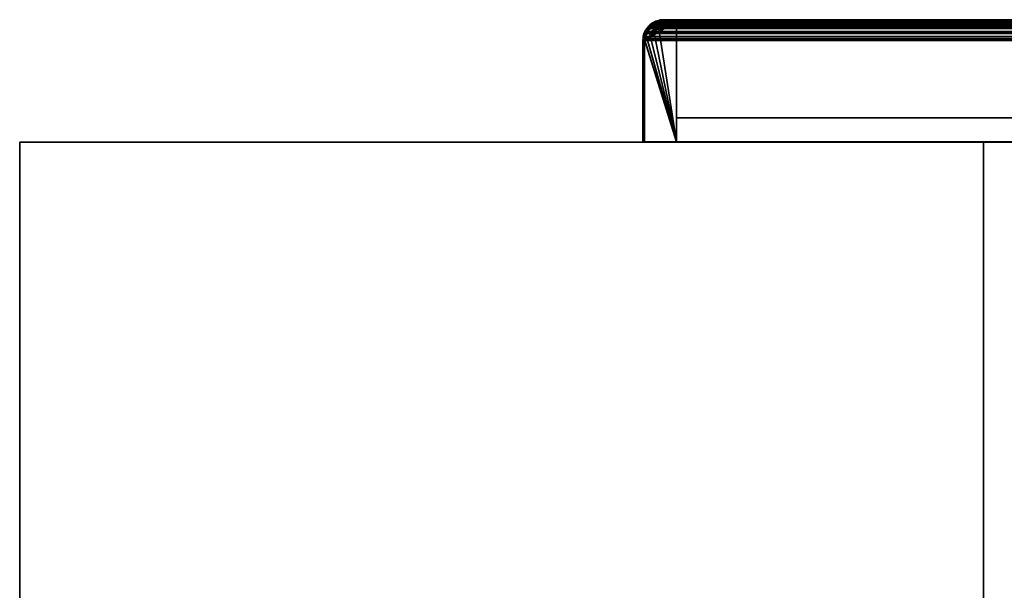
# Model space of a CAD drawing. Header units: millimetres. Extents: x -590 to 3690, y -120 to 127.
# Tile 588 of 656: x 2310 to 2463, y 38 to 127. Entities that reach past the tile are written whole.
import ezdxf

# ---------------------------------------------------------------- set-up
doc = ezdxf.new("R2010")
doc.units = ezdxf.units.MM
doc.layers.add('151', color=7, linetype='Continuous', true_color=0xffffff)

# ---------------------------------------------------------------- blocks, each defined once
blk = doc.blocks.new('UG_SURFACE_003')
at = {"layer": '151', "color": 252, "linetype": 'Continuous', "lineweight": 35}
for points in [[(3690, -31.2, 2203), (3690, 108.2, 2203), (2310, 108.2, 2203), (2310, -31.2, 2203)], [(2310, -31.2, 2203), (2310, 108.2, 2203), (2310, 108.2, -7), (2310, -31.2, -7)], [(2310, -31.2, -7), (2310, 108.2, -7), (2460, 108.2, -7), (2460, -31.2, -7)], [(2310, 108.2, 2203), (3690, 108.2, 2203), (3540, 108.2, 2053), (2460, 108.2, 2053)], [(2460, 108.2, 2053), (2460, 108.2, -7), (2310, 108.2, -7), (2310, 108.2, 2203)], [(2460, -31.2, -7), (2460, 108.2, -7), (2460, 108.2, 2053), (2460, -31.2, 2053)], [(2460, -31.2, 2053), (2460, 108.2, 2053), (3540, 108.2, 2053), (3540, -31.2, 2053)]]:
    blk.add_3dface(points, dxfattribs=at)
blk = doc.blocks.new('UG_SURFACE_185')
at = {"layer": '151', "color": 14, "linetype": 'Continuous', "lineweight": 35}
for points in [[(2412.25, 127, -7), (2412.25, 108.25, -7), (2407.25, 108.25, -7), (2407.25, 124, -7)], [(2407.25, 124, -7), (2407.29, 124.18, -7), (2412.25, 127, -7)], [(2407.29, 124.18, -7), (2407.44, 124.97, -7), (2412.25, 127, -7)], [(2412.25, 108.25, 2096.25), (2407.85, 125.76, 2100.65), (2407.76, 125.67, 2100.74), (2407.43, 124.96, 2101.07)], [(2407.48, 125.15, -7), (2407.43, 124.96, 2101.07), (2407.76, 125.67, 2100.74)], [(2412.25, 127, -7), (2407.44, 124.97, -7), (2407.48, 125.15, -7), (2407.88, 125.75, -7)], [(2407.48, 125.15, -7), (2407.76, 125.67, 2100.74), (2407.85, 125.76, 2100.65)], [(2407.85, 125.76, 2100.65), (2407.88, 125.75, -7), (2407.48, 125.15, -7)], [(2408.49, 126.35, 2100.01), (2407.85, 125.76, 2100.65), (2412.25, 108.25, 2096.25)], [(2407.88, 125.75, -7), (2407.85, 125.76, 2100.65), (2408.49, 126.35, 2100.01)], [(2409.3, 126.81, -7), (2410.25, 127, -7), (2412.25, 127, -7), (2407.88, 125.75, -7)], [(2408.5, 126.37, -7), (2409.1, 126.77, -7), (2409.3, 126.81, -7), (2407.88, 125.75, -7)], [(2407.88, 125.75, -7), (2408.13, 126.12, -7), (2408.5, 126.37, -7)], [(2408.49, 126.35, 2100.01), (2408.13, 126.12, -7), (2407.88, 125.75, -7)], [(2408.49, 126.35, 2100.01), (2408.5, 126.37, -7), (2408.13, 126.12, -7)], [(2412.25, 108.25, 2096.25), (2409.31, 126.75, 2099.19), (2408.77, 126.61, 2099.73), (2408.49, 126.35, 2100.01)], [(2408.5, 126.37, -7), (2408.49, 126.35, 2100.01), (2408.77, 126.61, 2099.73)], [(2409.31, 126.75, 2099.19), (2409.1, 126.77, -7), (2408.5, 126.37, -7)], [(2408.5, 126.37, -7), (2408.77, 126.61, 2099.73), (2409.31, 126.75, 2099.19)], [(2409.31, 126.75, 2099.19), (2409.3, 126.81, -7), (2409.1, 126.77, -7)], [(2409.3, 126.81, -7), (2409.31, 126.75, 2099.19), (2410.25, 127, 2098.25)], [(2410.25, 127, 2098.25), (2410.25, 127, -7), (2409.3, 126.81, -7)], [(2412.25, 108.25, 2096.25), (2412.25, 127, 2096.25), (2410.25, 127, 2098.25), (2409.31, 126.75, 2099.19)], [(2412.25, 127, 2096.25), (2412.25, 127, -7), (2410.25, 127, -7), (2410.25, 127, 2098.25)], [(2412.25, 108.25, 2096.25), (2412.25, 108.25, -7), (2412.25, 127, -7), (2412.25, 127, 2096.25)], [(2407.27, 124.18, 2101.23), (2407.25, 124, 2101.25), (2407.25, 108.25, 2101.25), (2412.25, 108.25, 2096.25)], [(2407.25, 124, -7), (2407.25, 124, 2101.25), (2407.27, 124.18, 2101.23)], [(2407.27, 124.18, 2101.23), (2407.29, 124.18, -7), (2407.25, 124, -7)], [(2412.25, 108.25, 2096.25), (2407.43, 124.96, 2101.07), (2407.35, 124.78, 2101.15), (2407.27, 124.18, 2101.23)], [(2407.29, 124.18, -7), (2407.27, 124.18, 2101.23), (2407.35, 124.78, 2101.15)], [(2407.43, 124.96, 2101.07), (2407.44, 124.97, -7), (2407.29, 124.18, -7)], [(2407.29, 124.18, -7), (2407.35, 124.78, 2101.15), (2407.43, 124.96, 2101.07)], [(2407.48, 125.15, -7), (2407.44, 124.97, -7), (2407.43, 124.96, 2101.07)], [(2407.25, 124, -7), (2407.25, 108.25, -7), (2407.25, 108.25, 2101.25), (2407.25, 124, 2101.25)], [(2407.25, 108.25, 2101.25), (2407.25, 108.25, -7), (2412.25, 108.25, -7), (2412.25, 108.25, 2096.25)]]:
    blk.add_3dface(points, dxfattribs=at)
blk = doc.blocks.new('UG_SURFACE_186')
at = {"layer": '151', "color": 7, "linetype": 'Continuous', "lineweight": 35}
for points in [[(2409.27, 127.06, -7), (2409.06, 126.94, 2099.44), (2410.25, 127.25, 2098.25)], [(2409.15, 126.74, 2099.35), (2410.25, 127, 2098.25), (2410.25, 127.25, 2098.25), (2409.06, 126.94, 2099.44)], [(2410.25, 127.25, 2098.25), (2410.25, 127.25, -7), (2409.27, 127.06, -7)], [(2410.25, 127, -7), (2409.35, 126.81, -7), (2409.27, 127.06, -7), (2410.25, 127.25, -7)], [(2484.25, 127.25, 2024.25), (2484.25, 127.25, -7), (2410.25, 127.25, -7), (2410.25, 127.25, 2098.25)], [(2410.25, 127.25, -7), (2484.25, 127.25, -7), (2484.25, 127, -7), (2410.25, 127, -7)], [(2484.25, 127.25, 2024.25), (2410.25, 127.25, 2098.25), (2410.25, 127, 2098.25), (2484.25, 127, 2024.25)], [(2485.36, 127.04, -7), (2484.25, 127.25, 2024.25), (2485.44, 126.95, 2023.06)], [(2485.36, 127.04, -7), (2484.43, 127.22, -7), (2484.25, 127.25, 2024.25)], [(2484.43, 127.22, -7), (2484.25, 127.25, -7), (2484.25, 127.25, 2024.25)], [(2484.41, 126.97, -7), (2484.25, 127, -7), (2484.25, 127.25, -7), (2484.43, 127.22, -7)], [(2484.25, 127, 2024.25), (2485.26, 126.83, 2023.24), (2485.44, 126.95, 2023.06), (2484.25, 127.25, 2024.25)], [(2485.28, 126.8, -7), (2484.41, 126.97, -7), (2484.43, 127.22, -7), (2485.36, 127.04, -7)], [(2407.55, 125.81, 2100.95), (2407.72, 125.95, -7), (2407.23, 125.2, -7)], [(2407.23, 125.2, -7), (2407.72, 125.95, -7), (2407.92, 125.8, -7), (2407.46, 125.1, -7)], [(2407.23, 125.2, -7), (2407.26, 125.17, 2101.24), (2407.55, 125.81, 2100.95)], [(2407.55, 125.81, 2100.95), (2407.26, 125.17, 2101.24), (2407.55, 125.3, 2100.95)], [(2408.12, 126.09, 2100.38), (2407.46, 125.1, -7), (2407.92, 125.8, -7)], [(2407.46, 125.08, -7), (2407.46, 125.1, -7), (2408.12, 126.09, 2100.38)], [(2408.12, 126.09, 2100.38), (2408.04, 126.03, 2100.46), (2407.46, 125.08, -7)], [(2407.46, 125.08, -7), (2408.04, 126.03, 2100.46), (2407.55, 125.3, 2100.95)], [(2407.72, 125.95, -7), (2407.55, 125.81, 2100.95), (2407.99, 126.22, 2100.51)], [(2407.55, 125.3, 2100.95), (2408.04, 126.03, 2100.46), (2407.99, 126.22, 2100.51), (2407.55, 125.81, 2100.95)], [(2407.99, 126.22, 2100.51), (2407.95, 126.3, -7), (2407.72, 125.95, -7)], [(2408.12, 126.11, -7), (2407.92, 125.8, -7), (2407.72, 125.95, -7), (2407.95, 126.3, -7)], [(2407.92, 125.8, -7), (2408.12, 126.11, -7), (2408.12, 126.09, 2100.38)], [(2407.95, 126.3, -7), (2407.99, 126.22, 2100.51), (2408.65, 126.83, 2099.85)], [(2408.65, 126.83, 2099.85), (2408.41, 126.6, -7), (2407.95, 126.3, -7)], [(2407.95, 126.3, -7), (2408.41, 126.6, -7), (2408.55, 126.4, -7), (2408.13, 126.12, -7)], [(2407.95, 126.3, -7), (2408.13, 126.12, -7), (2408.12, 126.11, -7)], [(2408.12, 126.09, 2100.38), (2408.89, 126.67, 2099.61), (2408.65, 126.83, 2099.85), (2407.99, 126.22, 2100.51)], [(2407.99, 126.22, 2100.51), (2408.04, 126.03, 2100.46), (2408.12, 126.09, 2100.38)], [(2408.12, 126.11, -7), (2408.13, 126.12, -7), (2409.15, 126.74, 2099.35)], [(2409.15, 126.74, 2099.35), (2408.89, 126.67, 2099.61), (2408.12, 126.11, -7)], [(2408.89, 126.67, 2099.61), (2408.12, 126.09, 2100.38), (2408.12, 126.11, -7)], [(2409.15, 126.74, 2099.35), (2408.13, 126.12, -7), (2408.55, 126.4, -7)], [(2409.01, 127.01, -7), (2408.41, 126.6, -7), (2408.65, 126.83, 2099.85)], [(2409.07, 126.76, -7), (2408.55, 126.4, -7), (2408.41, 126.6, -7), (2409.01, 127.01, -7)], [(2409.15, 126.74, 2099.35), (2408.55, 126.4, -7), (2409.07, 126.76, -7)], [(2409.01, 127.01, -7), (2408.65, 126.83, 2099.85), (2409.06, 126.94, 2099.44)], [(2409.06, 126.94, 2099.44), (2408.65, 126.83, 2099.85), (2408.89, 126.67, 2099.61), (2409.15, 126.74, 2099.35)], [(2409.06, 126.94, 2099.44), (2409.06, 127.01, -7), (2409.01, 127.01, -7)], [(2409.14, 126.77, -7), (2409.07, 126.76, -7), (2409.01, 127.01, -7), (2409.06, 127.01, -7)], [(2409.27, 127.06, -7), (2409.06, 127.01, -7), (2409.06, 126.94, 2099.44)], [(2409.06, 127.01, -7), (2409.27, 127.06, -7), (2409.35, 126.81, -7), (2409.14, 126.77, -7)], [(2409.07, 126.76, -7), (2409.14, 126.77, -7), (2409.15, 126.74, 2099.35)], [(2409.14, 126.77, -7), (2409.35, 126.81, -7), (2410.25, 127, 2098.25)], [(2410.25, 127, 2098.25), (2409.15, 126.74, 2099.35), (2409.14, 126.77, -7)], [(2409.35, 126.81, -7), (2410.25, 127, -7), (2410.25, 127, 2098.25)], [(2484.25, 127, 2024.25), (2410.25, 127, 2098.25), (2410.25, 127, -7), (2484.25, 127, -7)], [(2484.25, 127, -7), (2484.41, 126.97, -7), (2485.35, 126.77, 2023.15)], [(2485.35, 126.77, 2023.15), (2485.26, 126.83, 2023.24), (2484.25, 127, -7)], [(2485.26, 126.83, 2023.24), (2484.25, 127, 2024.25), (2484.25, 127, -7)], [(2485.35, 126.77, 2023.15), (2484.41, 126.97, -7), (2485.28, 126.8, -7)], [(2485.44, 126.95, 2023.06), (2485.26, 126.83, 2023.24), (2485.35, 126.77, 2023.15)], [(2485.35, 126.79, -7), (2485.28, 126.8, -7), (2485.36, 127.04, -7), (2485.44, 127.03, -7)], [(2485.28, 126.8, -7), (2485.35, 126.79, -7), (2485.35, 126.77, 2023.15)], [(2485.35, 126.79, -7), (2485.35, 126.79, -7), (2485.44, 127.03, -7), (2485.45, 127.02, -7)], [(2485.45, 127.02, -7), (2486.2, 126.53, -7), (2486.05, 126.33, -7), (2485.35, 126.79, -7)], [(2485.81, 126.85, 2022.69), (2485.44, 126.95, 2023.06), (2485.35, 126.77, 2023.15)], [(2485.35, 126.77, 2023.15), (2486.27, 126.22, 2022.23), (2486.52, 126.23, 2021.98), (2485.81, 126.85, 2022.69)], [(2485.35, 126.79, -7), (2486.05, 126.33, -7), (2486.36, 126.1, 2022.14)], [(2486.36, 126.1, 2022.14), (2486.27, 126.22, 2022.23), (2485.35, 126.79, -7)], [(2485.35, 126.79, -7), (2485.35, 126.79, -7), (2485.35, 126.77, 2023.15)], [(2486.27, 126.22, 2022.23), (2485.35, 126.77, 2023.15), (2485.35, 126.79, -7)], [(2485.44, 126.95, 2023.06), (2485.44, 127.03, -7), (2485.36, 127.04, -7)], [(2485.44, 126.95, 2023.06), (2485.45, 127.02, -7), (2485.44, 127.03, -7)], [(2486.2, 126.53, -7), (2485.45, 127.02, -7), (2485.44, 126.95, 2023.06)], [(2486.2, 126.53, -7), (2485.44, 126.95, 2023.06), (2485.81, 126.85, 2022.69)], [(2485.81, 126.85, 2022.69), (2486.55, 126.3, -7), (2486.2, 126.53, -7)], [(2485.81, 126.85, 2022.69), (2486.52, 126.23, 2021.98), (2486.55, 126.3, -7)], [(2486.37, 126.12, -7), (2486.05, 126.33, -7), (2486.2, 126.53, -7), (2486.55, 126.3, -7)], [(2486.05, 126.33, -7), (2486.37, 126.12, -7), (2486.36, 126.1, 2022.14)], [(2486.52, 126.23, 2021.98), (2486.27, 126.22, 2022.23), (2486.36, 126.1, 2022.14)], [(2486.36, 126.1, 2022.14), (2486.86, 125.47, 2021.64), (2486.85, 125.95, 2021.65), (2486.52, 126.23, 2021.98)], [(2486.86, 125.47, 2021.64), (2486.36, 126.1, 2022.14), (2486.37, 126.12, -7)], [(2486.55, 126.3, -7), (2486.85, 125.84, -7), (2486.65, 125.7, -7), (2486.37, 126.12, -7)], [(2486.37, 126.12, -7), (2486.65, 125.7, -7), (2487.02, 125.09, 2021.48)], [(2487.02, 125.09, 2021.48), (2486.86, 125.47, 2021.64), (2486.37, 126.12, -7)], [(2486.85, 125.84, -7), (2486.55, 126.3, -7), (2486.52, 126.23, 2021.98)], [(2486.52, 126.23, 2021.98), (2487.26, 125.24, -7), (2486.85, 125.84, -7)], [(2487.26, 125.24, -7), (2486.52, 126.23, 2021.98), (2486.85, 125.95, 2021.65)], [(2487.01, 125.18, -7), (2486.65, 125.7, -7), (2486.85, 125.84, -7), (2487.26, 125.24, -7)], [(2486.65, 125.7, -7), (2487.01, 125.18, -7), (2487.02, 125.09, 2021.48)], [(2486.85, 125.95, 2021.65), (2487.26, 125.19, -7), (2487.26, 125.24, -7)], [(2486.85, 125.95, 2021.65), (2487.25, 125.18, 2021.25), (2487.26, 125.19, -7)], [(2487.25, 125.18, 2021.25), (2486.85, 125.95, 2021.65), (2486.86, 125.47, 2021.64), (2487.02, 125.09, 2021.48)], [(2407, 124, 2101.5), (2407.22, 125.19, -7), (2407.21, 125.11, -7)], [(2407.22, 125.19, -7), (2407, 124, 2101.5), (2407.11, 124.85, 2101.39)], [(2407, 124, 2101.5), (2407.21, 125.11, -7), (2407.03, 124.18, -7)], [(2407.25, 124, 2101.25), (2407.3, 124.57, 2101.2), (2407.11, 124.85, 2101.39), (2407, 124, 2101.5)], [(2407.03, 124.18, -7), (2407, 124, -7), (2407, 124, 2101.5)], [(2407.28, 124.16, -7), (2407.25, 124, -7), (2407, 124, -7), (2407.03, 124.18, -7)], [(2407.45, 125.03, -7), (2407.28, 124.16, -7), (2407.03, 124.18, -7), (2407.21, 125.11, -7)], [(2407.22, 125.19, -7), (2407.11, 124.85, 2101.39), (2407.26, 125.17, 2101.24)], [(2407.26, 125.17, 2101.24), (2407.11, 124.85, 2101.39), (2407.3, 124.57, 2101.2), (2407.47, 125.07, 2101.03)], [(2407.21, 125.11, -7), (2407.22, 125.19, -7), (2407.46, 125.1, -7), (2407.46, 125.08, -7)], [(2407.46, 125.08, -7), (2407.45, 125.03, -7), (2407.21, 125.11, -7)], [(2407.26, 125.17, 2101.24), (2407.23, 125.2, -7), (2407.22, 125.19, -7)], [(2407.46, 125.1, -7), (2407.22, 125.19, -7), (2407.23, 125.2, -7)], [(2407.25, 124, -7), (2407.28, 124.16, -7), (2407.47, 125.07, 2101.03)], [(2407.47, 125.07, 2101.03), (2407.3, 124.57, 2101.2), (2407.25, 124, -7)], [(2407.3, 124.57, 2101.2), (2407.25, 124, 2101.25), (2407.25, 124, -7)], [(2407.47, 125.07, 2101.03), (2407.55, 125.3, 2100.95), (2407.26, 125.17, 2101.24)], [(2407.47, 125.07, 2101.03), (2407.28, 124.16, -7), (2407.45, 125.03, -7)], [(2407.45, 125.03, -7), (2407.46, 125.08, -7), (2407.47, 125.07, 2101.03)], [(2407.55, 125.3, 2100.95), (2407.47, 125.07, 2101.03), (2407.46, 125.08, -7)], [(2487.01, 125.18, -7), (2487.26, 125.24, -7), (2487.26, 125.19, -7)], [(2487.02, 125.1, -7), (2487.01, 125.18, -7), (2487.26, 125.19, -7)], [(2487.01, 125.18, -7), (2487.02, 125.1, -7), (2487.02, 125.09, 2021.48)], [(2487.26, 125.19, -7), (2487.31, 124.98, -7), (2487.06, 124.9, -7), (2487.02, 125.1, -7)], [(2487.02, 125.09, 2021.48), (2487.15, 124.79, 2021.35), (2487.34, 125.01, 2021.16), (2487.25, 125.18, 2021.25)], [(2487.02, 125.1, -7), (2487.06, 124.9, -7), (2487.25, 124, 2021.25)], [(2487.25, 124, 2021.25), (2487.15, 124.79, 2021.35), (2487.02, 125.1, -7)], [(2487.15, 124.79, 2021.35), (2487.02, 125.09, 2021.48), (2487.02, 125.1, -7)], [(2487.25, 124, -7), (2487.06, 124.9, -7), (2487.31, 124.98, -7), (2487.5, 124, -7)], [(2487.06, 124.9, -7), (2487.25, 124, -7), (2487.25, 124, 2021.25)], [(2487.5, 124, 2021), (2487.34, 125.01, 2021.16), (2487.15, 124.79, 2021.35), (2487.25, 124, 2021.25)], [(2487.31, 124.98, -7), (2487.26, 125.19, -7), (2487.25, 125.18, 2021.25)], [(2487.31, 124.98, -7), (2487.25, 125.18, 2021.25), (2487.34, 125.01, 2021.16)], [(2487.34, 125.01, 2021.16), (2487.5, 124, -7), (2487.31, 124.98, -7)], [(2487.34, 125.01, 2021.16), (2487.5, 124, 2021), (2487.5, 124, -7)], [(2407, 124, -7), (2407, 108.25, -7), (2407, 108.25, 2101.5), (2407, 124, 2101.5)], [(2407, 124, 2101.5), (2407, 108.25, 2101.5), (2407.25, 108.25, 2101.25), (2407.25, 124, 2101.25)], [(2407, 108.25, -7), (2407, 124, -7), (2407.25, 124, -7), (2407.25, 108.25, -7)], [(2407.25, 124, 2101.25), (2407.25, 108.25, 2101.25), (2407.25, 108.25, -7), (2407.25, 124, -7)], [(2487.5, 124, -7), (2487.5, 86, -7), (2487.25, 86, -7), (2487.25, 124, -7)], [(2487.25, 86, 2021.25), (2487.25, 124, 2021.25), (2487.25, 124, -7), (2487.25, 86, -7)], [(2487.25, 124, 2021.25), (2487.25, 86, 2021.25), (2487.5, 86, 2021), (2487.5, 124, 2021)], [(2487.5, 86, -7), (2487.5, 124, -7), (2487.5, 124, 2021), (2487.5, 86, 2021)], [(2407, 108.25, 2101.5), (2407, 108.25, -7), (2407.25, 108.25, -7), (2407.25, 108.25, 2101.25)], [(2487.25, 86, 2021.25), (2487.25, 86, -7), (2487.5, 86, -7), (2487.5, 86, 2021)]]:
    blk.add_3dface(points, dxfattribs=at)
blk = doc.blocks.new('UG_SURFACE_187')
at = {"layer": '151', "color": 41, "linetype": 'Continuous', "lineweight": 35}
for points in [[(2412.25, 112, -7), (2412.25, 127, -7), (2482.25, 127, -7), (2482.25, 112, -7)], [(2412.25, 127, -7), (2412.25, 112, -7), (2412.25, 112, 2096.25), (2412.25, 127, 2096.25)], [(2482.25, 127, 2026.25), (2482.25, 127, -7), (2412.25, 127, -7), (2412.25, 127, 2096.25)], [(2482.25, 112, 2026.25), (2482.25, 127, 2026.25), (2412.25, 127, 2096.25), (2412.25, 112, 2096.25)], [(2482.25, 112, -7), (2482.25, 127, -7), (2482.25, 127, 2026.25), (2482.25, 112, 2026.25)], [(2412.25, 112, 2096.25), (2412.25, 112, -7), (2482.25, 112, -7), (2482.25, 112, 2026.25)]]:
    blk.add_3dface(points, dxfattribs=at)
blk = doc.blocks.new('UG_SURFACE_189')
at = {"layer": '151', "color": 7, "linetype": 'Continuous', "lineweight": 35}
for points in [[(2409.32, 127.03, 2099.18), (2410.25, 127.25, 2098.25), (2410.25, 127, 2098.25), (2409.15, 126.74, 2099.35)], [(2409.32, 127.03, 2099.18), (3590.69, 127.09, 2099.19), (3589.75, 127.25, 2098.25)], [(3589.75, 127.25, 2098.25), (2410.25, 127.25, 2098.25), (2409.32, 127.03, 2099.18)], [(3589.75, 127.25, 2098.25), (3515.75, 127.25, 2024.25), (2484.25, 127.25, 2024.25), (2410.25, 127.25, 2098.25)], [(2484.25, 127, 2024.25), (2410.25, 127, 2098.25), (2410.25, 127.25, 2098.25), (2484.25, 127.25, 2024.25)], [(2408.04, 126.03, 2100.46), (2407.55, 125.3, 2100.95), (2407.32, 125.41, 2101.18), (2407.73, 126.01, 2100.77)], [(3592.26, 125.99, 2100.76), (2407.73, 126.01, 2100.77), (2407.32, 125.41, 2101.18)], [(2407.32, 125.41, 2101.18), (3592.58, 125.6, 2101.08), (3592.26, 125.99, 2100.76)], [(2407.55, 125.3, 2100.95), (2408.04, 126.03, 2100.46), (3592.36, 125.47, 2100.86)], [(2407.73, 126.01, 2100.77), (2407.86, 126.2, 2100.64), (2408.04, 126.03, 2100.46)], [(2407.86, 126.2, 2100.64), (2407.73, 126.01, 2100.77), (3592.26, 125.99, 2100.76)], [(2407.86, 126.2, 2100.64), (2408.47, 126.66, 2100.03), (2408.89, 126.67, 2099.61), (2408.13, 126.1, 2100.37)], [(3591.53, 126.65, 2100.03), (2408.47, 126.66, 2100.03), (2407.86, 126.2, 2100.64)], [(2407.86, 126.2, 2100.64), (3591.94, 126.4, 2100.44), (3591.53, 126.65, 2100.03)], [(2407.86, 126.2, 2100.64), (3592.26, 125.99, 2100.76), (3591.94, 126.4, 2100.44)], [(2408.13, 126.1, 2100.37), (2408.04, 126.03, 2100.46), (2407.86, 126.2, 2100.64)], [(3592.36, 125.47, 2100.86), (2408.04, 126.03, 2100.46), (2408.13, 126.1, 2100.37)], [(3591.86, 126.1, 2100.36), (2408.13, 126.1, 2100.37), (2408.89, 126.67, 2099.61)], [(2408.13, 126.1, 2100.37), (3591.86, 126.1, 2100.36), (3592.36, 125.47, 2100.86)], [(2408.47, 126.66, 2100.03), (3591.53, 126.65, 2100.03), (3590.84, 127.06, 2099.34)], [(2408.78, 126.9, 2099.72), (2408.47, 126.66, 2100.03), (3590.84, 127.06, 2099.34)], [(2408.47, 126.66, 2100.03), (2408.78, 126.9, 2099.72), (2408.89, 126.67, 2099.61)], [(2408.78, 126.9, 2099.72), (3590.84, 127.06, 2099.34), (3590.69, 127.09, 2099.19)], [(3590.69, 127.09, 2099.19), (2409.32, 127.03, 2099.18), (2408.78, 126.9, 2099.72)], [(2409.15, 126.74, 2099.35), (2408.89, 126.67, 2099.61), (2408.78, 126.9, 2099.72), (2409.32, 127.03, 2099.18)], [(3591.77, 126.22, 2100.27), (2408.89, 126.67, 2099.61), (2409.15, 126.74, 2099.35)], [(3591.77, 126.22, 2100.27), (3591.86, 126.1, 2100.36), (2408.89, 126.67, 2099.61)], [(2409.15, 126.74, 2099.35), (2410.25, 127, 2098.25), (3589.75, 127, 2098.25)], [(3589.75, 127, 2098.25), (3590.76, 126.83, 2099.26), (2409.15, 126.74, 2099.35)], [(3590.76, 126.83, 2099.26), (3590.85, 126.77, 2099.35), (2409.15, 126.74, 2099.35)], [(2409.15, 126.74, 2099.35), (3590.85, 126.77, 2099.35), (3591.77, 126.22, 2100.27)], [(3589.75, 127, 2098.25), (2410.25, 127, 2098.25), (2484.25, 127, 2024.25), (3515.75, 127, 2024.25)], [(2407.25, 124, 2101.25), (2407, 124, 2101.5), (2407.02, 124.26, 2101.48)], [(3592.97, 124.25, 2101.47), (2407.02, 124.26, 2101.48), (2407, 124, 2101.5)], [(2407, 124, 2101.5), (3593, 124, 2101.5), (3592.97, 124.25, 2101.47)], [(2407.02, 124.26, 2101.48), (2407.06, 124.62, 2101.44), (2407.3, 124.57, 2101.2), (2407.25, 124, 2101.25)], [(2407.06, 124.62, 2101.44), (2407.02, 124.26, 2101.48), (3592.97, 124.25, 2101.47)], [(2407.48, 125.09, 2101.02), (2407.3, 124.57, 2101.2), (2407.06, 124.62, 2101.44), (2407.24, 125.16, 2101.26)], [(2407.06, 124.62, 2101.44), (3592.89, 124.85, 2101.39), (3592.76, 125.16, 2101.26)], [(3592.76, 125.16, 2101.26), (2407.24, 125.16, 2101.26), (2407.06, 124.62, 2101.44)], [(2407.06, 124.62, 2101.44), (3592.97, 124.25, 2101.47), (3592.89, 124.85, 2101.39)], [(2407.24, 125.16, 2101.26), (3592.76, 125.16, 2101.26), (3592.58, 125.6, 2101.08)], [(2407.32, 125.41, 2101.18), (2407.24, 125.16, 2101.26), (3592.58, 125.6, 2101.08)], [(2407.24, 125.16, 2101.26), (2407.32, 125.41, 2101.18), (2407.55, 125.3, 2100.95), (2407.48, 125.09, 2101.02)], [(3592.75, 124, 2101.25), (2407.25, 124, 2101.25), (2407.3, 124.57, 2101.2)], [(2407.3, 124.57, 2101.2), (2407.48, 125.09, 2101.02), (3592.52, 125.09, 2101.02)], [(3592.52, 125.09, 2101.02), (3592.65, 124.79, 2101.15), (2407.3, 124.57, 2101.2)], [(3592.65, 124.79, 2101.15), (3592.75, 124, 2101.25), (2407.3, 124.57, 2101.2)], [(3592.36, 125.47, 2100.86), (2407.48, 125.09, 2101.02), (2407.55, 125.3, 2100.95)], [(3592.36, 125.47, 2100.86), (3592.52, 125.09, 2101.02), (2407.48, 125.09, 2101.02)], [(2407.25, 124, 2101.25), (2407.25, 108.25, 2101.25), (2407, 108.25, 2101.5), (2407, 124, 2101.5)], [(2407, 124, 2101.5), (2407, 108.25, 2101.5), (3593, 108.25, 2101.5), (3593, 124, 2101.5)], [(3592.75, 124, 2101.25), (3592.75, 108.25, 2101.25), (2407.25, 108.25, 2101.25), (2407.25, 124, 2101.25)], [(3592.75, 108.25, 2101.25), (3593, 108.25, 2101.5), (2407, 108.25, 2101.5), (2407.25, 108.25, 2101.25)]]:
    blk.add_3dface(points, dxfattribs=at)
blk = doc.blocks.new('UG_SURFACE_191')
at = {"layer": '151', "color": 14, "linetype": 'Continuous', "lineweight": 35}
for points in [[(2412.25, 127, 2096.25), (2412.25, 108.25, 2096.25), (2407.25, 108.25, 2101.25), (2407.25, 124, 2101.25)], [(2407.25, 124, 2101.25), (2407.27, 124.24, 2101.23), (2412.25, 127, 2096.25)], [(2412.25, 127, 2096.25), (2407.27, 124.24, 2101.23), (2407.3, 124.57, 2101.2), (2407.47, 125.08, 2101.03)], [(2407.47, 125.08, 2101.03), (2407.55, 125.3, 2100.95), (2407.92, 125.86, 2100.58), (2412.25, 127, 2096.25)], [(3592.07, 125.84, 2100.57), (2407.92, 125.86, 2100.58), (2407.55, 125.3, 2100.95)], [(2407.55, 125.3, 2100.95), (3592.36, 125.47, 2100.86), (3592.07, 125.84, 2100.57)], [(2412.25, 127, 2096.25), (2407.92, 125.86, 2100.58), (2408.04, 126.03, 2100.46), (2408.6, 126.46, 2099.9)], [(2408.04, 126.03, 2100.46), (2407.92, 125.86, 2100.58), (3592.07, 125.84, 2100.57)], [(3591.4, 126.44, 2099.9), (2408.6, 126.46, 2099.9), (2408.04, 126.03, 2100.46)], [(2408.04, 126.03, 2100.46), (3591.77, 126.22, 2100.27), (3591.4, 126.44, 2099.9)], [(2408.04, 126.03, 2100.46), (3592.07, 125.84, 2100.57), (3591.77, 126.22, 2100.27)], [(2409.39, 126.79, 2099.11), (2410.25, 127, 2098.25), (2412.25, 127, 2096.25), (2408.6, 126.46, 2099.9)], [(2408.6, 126.46, 2099.9), (3591.4, 126.44, 2099.9), (3590.76, 126.83, 2099.26)], [(2408.89, 126.67, 2099.61), (2408.6, 126.46, 2099.9), (3590.76, 126.83, 2099.26)], [(2408.6, 126.46, 2099.9), (2408.89, 126.67, 2099.61), (2409.39, 126.79, 2099.11)], [(2408.89, 126.67, 2099.61), (3590.76, 126.83, 2099.26), (3590.61, 126.85, 2099.11)], [(3590.61, 126.85, 2099.11), (2409.39, 126.79, 2099.11), (2408.89, 126.67, 2099.61)], [(2409.39, 126.79, 2099.11), (3590.61, 126.85, 2099.11), (3589.75, 127, 2098.25)], [(3589.75, 127, 2098.25), (2410.25, 127, 2098.25), (2409.39, 126.79, 2099.11)], [(3589.75, 127, 2098.25), (3587.75, 127, 2096.25), (2412.25, 127, 2096.25), (2410.25, 127, 2098.25)], [(3587.75, 108.25, 2096.25), (2412.25, 108.25, 2096.25), (2412.25, 127, 2096.25), (3587.75, 127, 2096.25)], [(3592.72, 124.23, 2101.22), (2407.27, 124.24, 2101.23), (2407.25, 124, 2101.25)], [(2407.25, 124, 2101.25), (3592.75, 124, 2101.25), (3592.72, 124.23, 2101.22)], [(2407.3, 124.57, 2101.2), (2407.27, 124.24, 2101.23), (3592.72, 124.23, 2101.22)], [(3592.53, 125.07, 2101.03), (2407.47, 125.08, 2101.03), (2407.3, 124.57, 2101.2)], [(2407.3, 124.57, 2101.2), (3592.65, 124.79, 2101.15), (3592.53, 125.07, 2101.03)], [(2407.3, 124.57, 2101.2), (3592.72, 124.23, 2101.22), (3592.65, 124.79, 2101.15)], [(2407.47, 125.08, 2101.03), (3592.53, 125.07, 2101.03), (3592.36, 125.47, 2100.86)], [(2407.55, 125.3, 2100.95), (2407.47, 125.08, 2101.03), (3592.36, 125.47, 2100.86)], [(2407.25, 124, 2101.25), (2407.25, 108.25, 2101.25), (3592.75, 108.25, 2101.25), (3592.75, 124, 2101.25)], [(3587.75, 108.25, 2096.25), (3592.75, 108.25, 2101.25), (2407.25, 108.25, 2101.25), (2412.25, 108.25, 2096.25)]]:
    blk.add_3dface(points, dxfattribs=at)
blk = doc.blocks.new('UG_SURFACE_192')
at = {"layer": '151', "color": 41, "linetype": 'Continuous', "lineweight": 35}
for points in [[(2412.25, 112, 2096.25), (2412.25, 127, 2096.25), (2482.25, 127, 2026.25), (2482.25, 112, 2026.25)], [(2412.25, 127, 2096.25), (2412.25, 112, 2096.25), (3587.75, 112, 2096.25), (3587.75, 127, 2096.25)], [(3587.75, 127, 2096.25), (3517.75, 127, 2026.25), (2482.25, 127, 2026.25), (2412.25, 127, 2096.25)], [(3517.75, 112, 2026.25), (3587.75, 112, 2096.25), (2412.25, 112, 2096.25), (2482.25, 112, 2026.25)]]:
    blk.add_3dface(points, dxfattribs=at)

msp = doc.modelspace()

# ---------------------------------------------------------------- linework, layer by layer
at = {"layer": '151', "color": 252, "linetype": 'Continuous', "lineweight": -3, "true_color": 0x939598}
for p, q in [((2484.25, 127.25, 2024.25), (2410.25, 127.25, 2098.25)), ((2410.25, 127.25, -7), (2484.25, 127.25, -7)), ((2410.25, 127.25, 2098.25), (3589.75, 127.25, 2098.25)), ((2410.25, 127.25, -7), (2410.25, 127.25, 2098.25)), ((2410.25, 127.25, 2098.25), (2484.25, 127.25, 2024.25)), ((2410.25, 127, 2098.25), (2484.25, 127, 2024.25)), ((2484.25, 127, 2024.25), (2410.25, 127, 2098.25)), ((2410.25, 127, -7), (2410.25, 127, 2098.25)), ((2410.25, 127, -7), (2412.25, 127, -7)), ((2410.25, 127, -7), (2484.25, 127, -7)), ((2410.25, 127, 2098.25), (2412.25, 127, 2096.25)), ((2410.25, 127, 2098.25), (3589.75, 127, 2098.25)), ((2412.25, 127, 2096.25), (2410.25, 127, 2098.25)), ((2412.25, 127, 2096.25), (3587.75, 127, 2096.25)), ((2412.25, 112, 2096.25), (2412.25, 127, 2096.25)), ((2412.25, 127, 2096.25), (2412.25, 108.25, 2096.25)), ((2412.25, 112, -7), (2412.25, 127, -7)), ((2412.25, 127, 2096.25), (2412.25, 108.25, 2096.25)), ((2482.25, 127, 2026.25), (2412.25, 127, 2096.25)), ((2412.25, 127, -7), (2482.25, 127, -7)), ((2412.25, 127, -7), (2412.25, 108.25, -7)), ((2412.25, 127, -7), (2412.25, 127, 2096.25)), ((2412.25, 127, 2096.25), (3587.75, 127, 2096.25)), ((2412.25, 127, 2096.25), (2482.25, 127, 2026.25)), ((2412.25, 127, -7), (2412.25, 127, 2096.25)), ((2412.25, 127, 2096.25), (2412.25, 112, 2096.25)), ((2407, 124, 2101.5), (3593, 124, 2101.5)), ((2407, 124, 2101.5), (2407, 108.25, 2101.5)), ((2407, 108.25, -7), (2407, 124, -7)), ((2407, 124, -7), (2407, 124, 2101.5)), ((2407, 108.25, 2101.5), (2407, 124, 2101.5)), ((2407.25, 108.25, 2101.25), (2407.25, 124, 2101.25)), ((2407.25, 124, -7), (2407.25, 124, 2101.25)), ((2407.25, 108.25, 2101.25), (2407.25, 124, 2101.25)), ((2407.25, 108.25, 2101.25), (2407.25, 124, 2101.25)), ((2407.25, 124, 2101.25), (3592.75, 124, 2101.25)), ((2407.25, 124, -7), (2407.25, 124, 2101.25)), ((2407.25, 108.25, -7), (2407.25, 124, -7)), ((2407.25, 124, 2101.25), (3592.75, 124, 2101.25)), ((2407.25, 108.25, -7), (2407.25, 124, -7)), ((2407.25, 124, 2101.25), (2407.25, 108.25, 2101.25)), ((2412.25, 112, 2096.25), (3587.75, 112, 2096.25)), ((2412.25, 112, -7), (2412.25, 112, 2096.25)), ((2412.25, 112, 2096.25), (2482.25, 112, 2026.25)), ((2482.25, 112, -7), (2412.25, 112, -7)), ((2482.25, 112, 2026.25), (2412.25, 112, 2096.25)), ((2310, 108.2, -7), (2310, 108.2, 2203)), ((2310, 108.2, 2203), (3690, 108.2, 2203)), ((2310, -31.2, 2203), (2310, 108.2, 2203)), ((2310, 108.2, -7), (2460, 108.2, -7)), ((2310, 108.2, -7), (2310, -31.2, -7)), ((2407.25, 108.25, 2101.25), (2407, 108.25, 2101.5)), ((2407.25, 108.25, -7), (2407, 108.25, -7)), ((2407, 108.25, -7), (2407, 108.25, 2101.5)), ((2407, 108.25, 2101.5), (3593, 108.25, 2101.5)), ((2407, 108.25, 2101.5), (2407.25, 108.25, 2101.25)), ((2407.25, 108.25, 2101.25), (2412.25, 108.25, 2096.25)), ((2412.25, 108.25, -7), (2407.25, 108.25, -7)), ((2412.25, 108.25, 2096.25), (2407.25, 108.25, 2101.25)), ((2407.25, 108.25, 2101.25), (3592.75, 108.25, 2101.25)), ((2407.25, 108.25, 2101.25), (3592.75, 108.25, 2101.25)), ((2407.25, 108.25, -7), (2407.25, 108.25, 2101.25)), ((2407.25, 108.25, -7), (2407.25, 108.25, 2101.25)), ((2412.25, 108.25, -7), (2412.25, 108.25, 2096.25)), ((2412.25, 108.25, 2096.25), (3587.75, 108.25, 2096.25)), ((2460, 108.2, 2053), (2460, 108.2, -7)), ((2460, -31.2, 2053), (2460, 108.2, 2053)), ((3540, 108.2, 2053), (2460, 108.2, 2053)), ((2460, 108.2, -7), (2460, -31.2, -7))]:
    msp.add_line(p, q, dxfattribs=at)
msp.add_arc((2410.25, 124, -7), 3, 90, 180, dxfattribs=at)
for points, knots in [([(2410.25, 127.25, 2098.25), (2409.51, 127.25, 2098.99), (2408.78, 127.01, 2099.72), (2407.84, 126.22, 2100.66), (2407.56, 125.88, 2100.94), (2407.13, 125.03, 2101.37), (2407, 124.52, 2101.5), (2407, 124, 2101.5)], [0, 0, 0, 0, 0.5, 0.5, 0.75, 0.75, 1, 1, 1, 1]), ([(2410.25, 127, -7), (2409.46, 127, -7), (2408.68, 126.68, -7), (2407.57, 125.57, -7), (2407.25, 124.79, -7), (2407.25, 124, -7)], [0, 0, 0, 0, 0.5, 0.5, 1, 1, 1, 1]), ([(2410.25, 127, 2098.25), (2409.57, 127, 2098.93), (2408.9, 126.78, 2099.6), (2408.03, 126.05, 2100.47), (2407.76, 125.74, 2100.74), (2407.37, 124.95, 2101.13), (2407.25, 124.48, 2101.25), (2407.25, 124, 2101.25)], [0, 0, 0, 0, 0.5, 0.5, 0.75, 0.75, 1, 1, 1, 1]), ([(2410.25, 127, 2098.25), (2409.57, 127, 2098.93), (2408.89, 126.78, 2099.61), (2408.03, 126.05, 2100.47), (2407.76, 125.73, 2100.74), (2407.37, 124.95, 2101.13), (2407.25, 124.48, 2101.25), (2407.25, 124, 2101.25)], [0, 0, 0, 0, 0.5, 0.5, 0.75, 0.75, 1, 1, 1, 1]), ([(2410.25, 127, 2098.25), (2409.57, 127, 2098.93), (2408.9, 126.78, 2099.6), (2408.03, 126.05, 2100.47), (2407.76, 125.74, 2100.74), (2407.37, 124.95, 2101.13), (2407.25, 124.48, 2101.25), (2407.25, 124, 2101.25)], [0, 0, 0, 0, 0.5, 0.5, 0.75, 0.75, 1, 1, 1, 1])]:
    msp.add_open_spline(points, degree=3, knots=knots, dxfattribs=at)
for points in [[(2410.25, 127.25, 2098.25), (2407, 127.25, 2101.5), (2407, 124, 2101.5)], [(2410.25, 127.25, -7), (2407, 127.25, -7), (2407, 124, -7)], [(2410.25, 127, 2098.25), (2407.25, 127, 2101.25), (2407.25, 124, 2101.25)]]:
    msp.add_rational_spline(points, [1, 0.707106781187, 1], degree=2, dxfattribs=at)
for points, degree in [([(2410.25, 127, -7), (2410.25, 127.25, -7)], 1), ([(2410.25, 127, -7), (2410.25, 127, 694.75), (2410.25, 127, 1396.5), (2410.25, 127, 2098.25)], 3), ([(2410.25, 127, 2098.25), (2803.42, 127, 2098.25), (3196.58, 127, 2098.25), (3589.75, 127, 2098.25)], 3), ([(2407.25, 124, -7), (2407, 124, -7)], 1)]:
    msp.add_open_spline(points, degree=degree, dxfattribs=at)

# ---------------------------------------------------------------- block references
for name in ['UG_SURFACE_186', 'UG_SURFACE_189', 'UG_SURFACE_185', 'UG_SURFACE_191', 'UG_SURFACE_187', 'UG_SURFACE_192', 'UG_SURFACE_003']:
    msp.add_blockref(name, (0, 0), dxfattribs=at)

doc.saveas('drawing.dxf')
